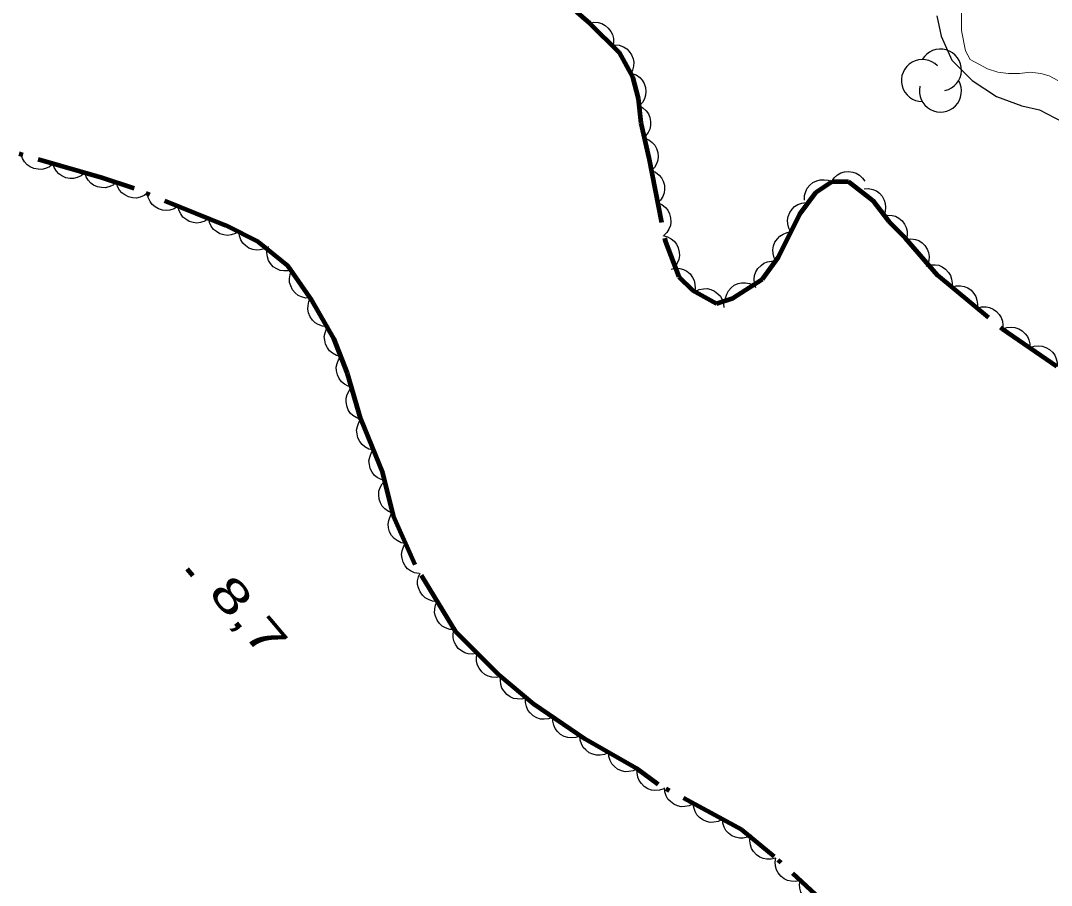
# Model space of a CAD drawing. Extents: x 386081 to 389416, y 5130568 to 5134082.
# Drawn here: x 387035.9 to 387129.4, y 5133387.1 to 5133465.6 of the extents above; entities that cross this region are included whole.
import ezdxf

# ---------------------------------------------------------------- set-up
doc = ezdxf.new("R2010")
doc.units = 0
doc.header["$LTSCALE"] = 1.2
doc.linetypes.add('DOT_DASHED', pattern=[7.7, 5, -1.2, 0.3, -1.2])
for name, color, linetype, lineweight in [('2', 7, 'Continuous', 13), ('3', 7, 'Continuous', 140), ('41', 7, 'DOT_DASHED', 25), ('44', 7, 'Continuous', 25)]:
    doc.layers.add(name, color=color, linetype=linetype, lineweight=lineweight)

msp = doc.modelspace()

# ---------------------------------------------------------------- linework, layer by layer
at = {"layer": '2'}
for points in [[(387121.26, 5133466.63), (387121.26, 5133464.67), (387121.63, 5133462.84), (387122.06, 5133462.04), (387123.65, 5133461.19), (387124.57, 5133460.89), (387125.55, 5133460.78)], [(387125.55, 5133460.78), (387126.53, 5133460.78), (387127.5, 5133460.91), (387128.48, 5133460.79), (387129.22, 5133460.55), (387130.01, 5133460.13)]]:
    msp.add_lwpolyline(points, dxfattribs=at)
at = {"layer": '3'}
msp.add_line((387050.97, 5133415.83), (387051.48, 5133415.22), dxfattribs=at)
at = {"layer": '41'}
msp.add_lwpolyline([(387119.05, 5133466.01), (387119.42, 5133464.17), (387120.4, 5133461.98), (387122.24, 5133460.15), (387124.44, 5133458.69), (387126.76, 5133457.85), (387128.35, 5133457.49), (387130.43, 5133456.4)], dxfattribs=at)
at = {"layer": '44', "linetype": 'DOT_DASHED', "lineweight": 90}
for points in [[(387085.06, 5133467.48), (387087.49, 5133465.35)], [(387087.49, 5133465.35), (387090.19, 5133462.67), (387091.42, 5133460.47), (387091.91, 5133458.51), (387092.16, 5133456.31), (387092.9, 5133453.13), (387094.39, 5133445.49), (387095.62, 5133442.32), (387096.84, 5133441.1), (387099.04, 5133439.89), (387100.51, 5133440.39), (387103.2, 5133442.12), (387104.66, 5133444.09), (387106.61, 5133448.02), (387108.08, 5133449.99), (387109.54, 5133450.97), (387111.01, 5133450.98), (387113.21, 5133449.28), (387114.68, 5133447.33), (387116.15, 5133445.87), (387119.09, 5133442.46), (387124.96, 5133437.6), (387131.32, 5133433.23)], [(387110.38, 5133384.1), (387104.26, 5133389.7), (387101.32, 5133392.13), (387093.73, 5133396.24), (387091.77, 5133397.7), (387087.12, 5133400.36), (387082.46, 5133403.52), (387079.28, 5133406.19), (387075.36, 5133410.09), (387071.67, 5133416.19), (387069.71, 5133420.59), (387068.73, 5133424.51), (387066.76, 5133429.4), (387065.53, 5133433.56), (387064.3, 5133436.73), (387062.34, 5133440.15), (387060.13, 5133443.32), (387057.44, 5133445.51), (387054.5, 5133446.97), (387046.16, 5133450.35), (387043.22, 5133451.31), (387034.89, 5133453.71)]]:
    msp.add_lwpolyline(points, dxfattribs=at)
at = {"layer": '44'}
for points in [[(387087.49, 5133465.35), (387087.9, 5133465.43), (387088.3, 5133465.39), (387088.63, 5133465.31), (387088.93, 5133465.14), (387089.21, 5133464.9), (387089.44, 5133464.59), (387089.6, 5133464.31), (387089.67, 5133463.96), (387089.69, 5133463.59), (387089.62, 5133463.24)], [(387089.8, 5133463.37), (387090.21, 5133463.34), (387090.59, 5133463.19), (387090.88, 5133463.02), (387091.12, 5133462.77), (387091.33, 5133462.47), (387091.46, 5133462.1), (387091.54, 5133461.79), (387091.51, 5133461.44), (387091.42, 5133461.08), (387091.26, 5133460.75)], [(387091.34, 5133460.79), (387091.73, 5133460.64), (387092.06, 5133460.4), (387092.29, 5133460.17), (387092.46, 5133459.86), (387092.58, 5133459.51), (387092.61, 5133459.13), (387092.6, 5133458.8), (387092.49, 5133458.47), (387092.31, 5133458.14), (387092.07, 5133457.87)], [(387091.98, 5133457.86), (387092.35, 5133457.67), (387092.64, 5133457.38), (387092.85, 5133457.12), (387092.97, 5133456.79), (387093.05, 5133456.43), (387093.03, 5133456.05), (387092.98, 5133455.73), (387092.82, 5133455.41), (387092.6, 5133455.11), (387092.32, 5133454.88)], [(387092.49, 5133454.91), (387092.88, 5133454.76), (387093.2, 5133454.51), (387093.43, 5133454.27), (387093.59, 5133453.96), (387093.71, 5133453.61), (387093.73, 5133453.23), (387093.72, 5133452.9), (387093.59, 5133452.57), (387093.41, 5133452.25), (387093.17, 5133451.98)], [(387038.8, 5133452.58), (387038.48, 5133452.31), (387038.11, 5133452.16), (387037.79, 5133452.07), (387037.44, 5133452.08), (387037.07, 5133452.15), (387036.73, 5133452.31), (387036.45, 5133452.49), (387036.22, 5133452.75), (387036.03, 5133453.07), (387035.92, 5133453.41)], [(387041.69, 5133451.75), (387041.36, 5133451.48), (387040.99, 5133451.33), (387040.67, 5133451.24), (387040.32, 5133451.25), (387039.96, 5133451.32), (387039.61, 5133451.48), (387039.33, 5133451.66), (387039.11, 5133451.92), (387038.91, 5133452.24), (387038.8, 5133452.58)], [(387044.57, 5133450.92), (387044.25, 5133450.65), (387043.87, 5133450.5), (387043.55, 5133450.41), (387043.2, 5133450.42), (387042.84, 5133450.49), (387042.49, 5133450.65), (387042.22, 5133450.82), (387041.99, 5133451.09), (387041.8, 5133451.41), (387041.69, 5133451.75)], [(387093.13, 5133451.98), (387093.51, 5133451.81), (387093.82, 5133451.55), (387094.04, 5133451.31), (387094.2, 5133450.99), (387094.3, 5133450.64), (387094.31, 5133450.25), (387094.28, 5133449.93), (387094.15, 5133449.6), (387093.95, 5133449.29), (387093.7, 5133449.03)], [(387109.49, 5133450.97), (387109.72, 5133451.32), (387110.03, 5133451.58), (387110.32, 5133451.75), (387110.65, 5133451.84), (387111.02, 5133451.88), (387111.4, 5133451.81), (387111.72, 5133451.73), (387112.01, 5133451.54), (387112.28, 5133451.29), (387112.49, 5133450.99)], [(387047.41, 5133449.94), (387047.08, 5133449.69), (387046.7, 5133449.54), (387046.37, 5133449.47), (387046.02, 5133449.49), (387045.66, 5133449.57), (387045.32, 5133449.75), (387045.05, 5133449.93), (387044.83, 5133450.2), (387044.65, 5133450.53), (387044.55, 5133450.87)], [(387107.01, 5133449.27), (387107.01, 5133449.69), (387107.13, 5133450.08), (387107.27, 5133450.38), (387107.5, 5133450.64), (387107.79, 5133450.87), (387108.14, 5133451.03), (387108.45, 5133451.13), (387108.8, 5133451.13), (387109.16, 5133451.08), (387109.5, 5133450.94)], [(387050.15, 5133448.73), (387049.81, 5133448.5), (387049.42, 5133448.38), (387049.09, 5133448.33), (387048.74, 5133448.37), (387048.39, 5133448.48), (387048.06, 5133448.68), (387047.81, 5133448.88), (387047.61, 5133449.17), (387047.45, 5133449.51), (387047.37, 5133449.86)], [(387112.43, 5133450.32), (387112.84, 5133450.34), (387113.24, 5133450.24), (387113.55, 5133450.12), (387113.82, 5133449.9), (387114.07, 5133449.63), (387114.25, 5133449.29), (387114.36, 5133448.98), (387114.39, 5133448.63), (387114.35, 5133448.26), (387114.23, 5133447.92)], [(387052.94, 5133447.6), (387052.59, 5133447.37), (387052.2, 5133447.25), (387051.87, 5133447.2), (387051.52, 5133447.24), (387051.17, 5133447.35), (387050.85, 5133447.55), (387050.59, 5133447.75), (387050.39, 5133448.04), (387050.23, 5133448.38), (387050.15, 5133448.73)], [(387093.7, 5133449.03), (387094.08, 5133448.87), (387094.4, 5133448.61), (387094.62, 5133448.36), (387094.77, 5133448.05), (387094.87, 5133447.69), (387094.88, 5133447.31), (387094.86, 5133446.98), (387094.72, 5133446.66), (387094.53, 5133446.34), (387094.27, 5133446.09)], [(387105.79, 5133446.38), (387105.59, 5133446.74), (387105.5, 5133447.14), (387105.47, 5133447.47), (387105.54, 5133447.81), (387105.68, 5133448.15), (387105.9, 5133448.46), (387106.12, 5133448.71), (387106.42, 5133448.88), (387106.77, 5133449.02), (387107.13, 5133449.06)], [(387114.15, 5133447.85), (387114.56, 5133447.93), (387114.97, 5133447.89), (387115.29, 5133447.82), (387115.59, 5133447.64), (387115.88, 5133447.4), (387116.1, 5133447.09), (387116.26, 5133446.81), (387116.33, 5133446.46), (387116.35, 5133446.09), (387116.28, 5133445.74)], [(387055.72, 5133446.48), (387055.37, 5133446.24), (387054.98, 5133446.13), (387054.65, 5133446.07), (387054.3, 5133446.12), (387053.95, 5133446.23), (387053.63, 5133446.43), (387053.37, 5133446.63), (387053.17, 5133446.92), (387053.01, 5133447.25), (387052.94, 5133447.6)], [(387058.36, 5133445.05), (387058, 5133444.85), (387057.6, 5133444.76), (387057.27, 5133444.73), (387056.93, 5133444.8), (387056.58, 5133444.93), (387056.27, 5133445.16), (387056.03, 5133445.38), (387055.85, 5133445.68), (387055.72, 5133446.03), (387055.67, 5133446.39)], [(387094.17, 5133446.06), (387094.58, 5133445.96), (387094.93, 5133445.76), (387095.19, 5133445.56), (387095.4, 5133445.28), (387095.56, 5133444.95), (387095.64, 5133444.57), (387095.67, 5133444.25), (387095.6, 5133443.9), (387095.46, 5133443.56), (387095.26, 5133443.26)], [(387104.46, 5133443.69), (387104.26, 5133444.05), (387104.17, 5133444.45), (387104.14, 5133444.78), (387104.21, 5133445.12), (387104.34, 5133445.47), (387104.57, 5133445.78), (387104.79, 5133446.02), (387105.09, 5133446.2), (387105.44, 5133446.33), (387105.79, 5133446.38)], [(387116.27, 5133445.73), (387116.69, 5133445.78), (387117.09, 5133445.71), (387117.4, 5133445.61), (387117.69, 5133445.41), (387117.95, 5133445.15), (387118.15, 5133444.82), (387118.29, 5133444.53), (387118.34, 5133444.18), (387118.32, 5133443.81), (387118.23, 5133443.46)], [(387060.56, 5133442.97), (387060.16, 5133442.85), (387059.76, 5133442.85), (387059.43, 5133442.89), (387059.11, 5133443.04), (387058.8, 5133443.24), (387058.55, 5133443.53), (387058.36, 5133443.8), (387058.26, 5133444.13), (387058.21, 5133444.5), (387058.24, 5133444.86)], [(387094.91, 5133443.03), (387095.32, 5133443.11), (387095.72, 5133443.07), (387096.04, 5133442.99), (387096.35, 5133442.82), (387096.63, 5133442.58), (387096.85, 5133442.27), (387097.01, 5133441.98), (387097.08, 5133441.64), (387097.1, 5133441.27), (387097.03, 5133440.91)], [(387102.61, 5133441.32), (387102.47, 5133441.71), (387102.45, 5133442.12), (387102.48, 5133442.45), (387102.61, 5133442.78), (387102.8, 5133443.09), (387103.08, 5133443.36), (387103.34, 5133443.56), (387103.67, 5133443.68), (387104.03, 5133443.75), (387104.39, 5133443.73)], [(387118.07, 5133443.3), (387118.48, 5133443.42), (387118.88, 5133443.41), (387119.21, 5133443.37), (387119.53, 5133443.22), (387119.83, 5133443.01), (387120.08, 5133442.72), (387120.27, 5133442.45), (387120.37, 5133442.11), (387120.42, 5133441.75), (387120.39, 5133441.39)], [(387062.17, 5133440.4), (387061.75, 5133440.39), (387061.36, 5133440.51), (387061.06, 5133440.64), (387060.79, 5133440.87), (387060.55, 5133441.15), (387060.39, 5133441.5), (387060.28, 5133441.81), (387060.27, 5133442.16), (387060.32, 5133442.52), (387060.45, 5133442.86)], [(387097.07, 5133440.97), (387097.45, 5133441.16), (387097.85, 5133441.23), (387098.18, 5133441.25), (387098.52, 5133441.16), (387098.85, 5133441.01), (387099.15, 5133440.78), (387099.39, 5133440.55), (387099.55, 5133440.24), (387099.67, 5133439.88), (387099.7, 5133439.53)], [(387099.84, 5133439.96), (387099.85, 5133440.38), (387099.98, 5133440.76), (387100.12, 5133441.06), (387100.36, 5133441.32), (387100.65, 5133441.55), (387101, 5133441.7), (387101.31, 5133441.79), (387101.67, 5133441.79), (387102.03, 5133441.72), (387102.36, 5133441.58)], [(387120.39, 5133441.39), (387120.79, 5133441.5), (387121.19, 5133441.5), (387121.52, 5133441.45), (387121.84, 5133441.31), (387122.14, 5133441.1), (387122.39, 5133440.8), (387122.58, 5133440.54), (387122.68, 5133440.2), (387122.73, 5133439.83), (387122.7, 5133439.47)], [(387063.68, 5133437.81), (387063.26, 5133437.84), (387062.88, 5133437.99), (387062.6, 5133438.15), (387062.35, 5133438.4), (387062.14, 5133438.7), (387062, 5133439.06), (387061.93, 5133439.38), (387061.95, 5133439.73), (387062.03, 5133440.09), (387062.19, 5133440.41)], [(387122.7, 5133439.47), (387123.1, 5133439.59), (387123.5, 5133439.59), (387123.83, 5133439.54), (387124.15, 5133439.39), (387124.45, 5133439.18), (387124.7, 5133438.89), (387124.89, 5133438.62), (387124.99, 5133438.29), (387125.04, 5133437.92), (387125.01, 5133437.56)], [(387064.93, 5133435.09), (387064.53, 5133435.19), (387064.17, 5133435.39), (387063.91, 5133435.59), (387063.71, 5133435.87), (387063.54, 5133436.21), (387063.47, 5133436.58), (387063.43, 5133436.91), (387063.51, 5133437.25), (387063.64, 5133437.6), (387063.85, 5133437.89)], [(387125.01, 5133437.57), (387125.4, 5133437.72), (387125.8, 5133437.75), (387126.13, 5133437.73), (387126.47, 5133437.61), (387126.79, 5133437.43), (387127.06, 5133437.16), (387127.27, 5133436.91), (387127.4, 5133436.59), (387127.49, 5133436.23), (387127.48, 5133435.87)], [(387127.48, 5133435.87), (387127.87, 5133436.02), (387128.28, 5133436.05), (387128.61, 5133436.03), (387128.94, 5133435.91), (387129.26, 5133435.73), (387129.54, 5133435.47), (387129.74, 5133435.22), (387129.88, 5133434.89), (387129.96, 5133434.53), (387129.96, 5133434.17)], [(387066.02, 5133432.3), (387065.61, 5133432.39), (387065.26, 5133432.59), (387065, 5133432.79), (387064.79, 5133433.08), (387064.63, 5133433.41), (387064.55, 5133433.79), (387064.52, 5133434.11), (387064.59, 5133434.45), (387064.73, 5133434.8), (387064.93, 5133435.09)], [(387066.76, 5133429.38), (387066.37, 5133429.51), (387066.03, 5133429.74), (387065.79, 5133429.96), (387065.6, 5133430.26), (387065.47, 5133430.61), (387065.42, 5133430.99), (387065.42, 5133431.31), (387065.52, 5133431.65), (387065.69, 5133431.98), (387065.91, 5133432.26)], [(387067.89, 5133426.6), (387067.48, 5133426.69), (387067.12, 5133426.89), (387066.86, 5133427.09), (387066.65, 5133427.37), (387066.48, 5133427.7), (387066.4, 5133428.07), (387066.36, 5133428.4), (387066.43, 5133428.74), (387066.56, 5133429.09), (387066.77, 5133429.39)], [(387069.01, 5133423.82), (387068.6, 5133423.91), (387068.24, 5133424.11), (387067.98, 5133424.3), (387067.77, 5133424.58), (387067.6, 5133424.91), (387067.52, 5133425.29), (387067.48, 5133425.61), (387067.55, 5133425.96), (387067.69, 5133426.3), (387067.89, 5133426.6)], [(387069.64, 5133420.88), (387069.25, 5133421.02), (387068.92, 5133421.27), (387068.69, 5133421.5), (387068.52, 5133421.81), (387068.4, 5133422.15), (387068.37, 5133422.54), (387068.37, 5133422.86), (387068.49, 5133423.2), (387068.67, 5133423.52), (387068.91, 5133423.79)], [(387070.81, 5133418.12), (387070.4, 5133418.19), (387070.04, 5133418.38), (387069.76, 5133418.57), (387069.54, 5133418.84), (387069.36, 5133419.16), (387069.27, 5133419.53), (387069.22, 5133419.86), (387069.28, 5133420.2), (387069.4, 5133420.56), (387069.59, 5133420.86)], [(387072.03, 5133415.38), (387071.62, 5133415.45), (387071.26, 5133415.64), (387070.99, 5133415.83), (387070.76, 5133416.1), (387070.59, 5133416.42), (387070.49, 5133416.79), (387070.44, 5133417.12), (387070.5, 5133417.46), (387070.62, 5133417.81), (387070.81, 5133418.12)], [(387073.68, 5133412.86), (387073.26, 5133412.89), (387072.88, 5133413.02), (387072.59, 5133413.18), (387072.34, 5133413.42), (387072.12, 5133413.72), (387071.98, 5133414.08), (387071.89, 5133414.39), (387071.9, 5133414.74), (387071.98, 5133415.1), (387072.13, 5133415.43)], [(387075.23, 5133410.3), (387074.82, 5133410.32), (387074.43, 5133410.46), (387074.14, 5133410.61), (387073.89, 5133410.85), (387073.67, 5133411.15), (387073.53, 5133411.51), (387073.44, 5133411.82), (387073.46, 5133412.17), (387073.53, 5133412.54), (387073.68, 5133412.86)], [(387077.31, 5133408.15), (387076.9, 5133408.07), (387076.5, 5133408.11), (387076.18, 5133408.18), (387075.87, 5133408.36), (387075.59, 5133408.6), (387075.37, 5133408.91), (387075.21, 5133409.19), (387075.14, 5133409.54), (387075.12, 5133409.91), (387075.19, 5133410.26)], [(387079.44, 5133406.03), (387079.03, 5133405.95), (387078.63, 5133405.99), (387078.31, 5133406.07), (387078, 5133406.24), (387077.72, 5133406.48), (387077.49, 5133406.79), (387077.33, 5133407.08), (387077.26, 5133407.42), (387077.25, 5133407.79), (387077.31, 5133408.15)], [(387081.75, 5133404.11), (387081.35, 5133404), (387080.94, 5133404.01), (387080.62, 5133404.06), (387080.3, 5133404.21), (387080, 5133404.42), (387079.75, 5133404.71), (387079.56, 5133404.98), (387079.46, 5133405.32), (387079.42, 5133405.69), (387079.45, 5133406.04)], [(387084.18, 5133402.36), (387083.79, 5133402.2), (387083.38, 5133402.17), (387083.05, 5133402.18), (387082.72, 5133402.3), (387082.4, 5133402.48), (387082.12, 5133402.74), (387081.91, 5133402.99), (387081.78, 5133403.32), (387081.69, 5133403.68), (387081.69, 5133404.04)], [(387086.66, 5133400.67), (387086.27, 5133400.52), (387085.87, 5133400.48), (387085.54, 5133400.5), (387085.21, 5133400.61), (387084.88, 5133400.79), (387084.61, 5133401.06), (387084.4, 5133401.31), (387084.26, 5133401.63), (387084.18, 5133402), (387084.18, 5133402.36)], [(387089.24, 5133399.15), (387088.87, 5133398.96), (387088.47, 5133398.9), (387088.14, 5133398.89), (387087.8, 5133398.98), (387087.46, 5133399.13), (387087.16, 5133399.38), (387086.94, 5133399.61), (387086.78, 5133399.92), (387086.67, 5133400.28), (387086.64, 5133400.64)], [(387091.85, 5133397.66), (387091.47, 5133397.47), (387091.07, 5133397.41), (387090.74, 5133397.4), (387090.4, 5133397.49), (387090.06, 5133397.64), (387089.77, 5133397.89), (387089.54, 5133398.12), (387089.38, 5133398.43), (387089.27, 5133398.79), (387089.24, 5133399.15)], [(387094.25, 5133395.86), (387093.85, 5133395.72), (387093.45, 5133395.7), (387093.12, 5133395.73), (387092.79, 5133395.86), (387092.48, 5133396.06), (387092.21, 5133396.33), (387092.01, 5133396.59), (387091.89, 5133396.92), (387091.82, 5133397.29), (387091.84, 5133397.65)], [(387096.93, 5133394.5), (387096.56, 5133394.31), (387096.16, 5133394.24), (387095.83, 5133394.22), (387095.49, 5133394.3), (387095.15, 5133394.45), (387094.85, 5133394.69), (387094.62, 5133394.91), (387094.45, 5133395.22), (387094.33, 5133395.58), (387094.3, 5133395.93)], [(387099.57, 5133393.08), (387099.2, 5133392.88), (387098.8, 5133392.81), (387098.47, 5133392.79), (387098.13, 5133392.87), (387097.79, 5133393.02), (387097.49, 5133393.26), (387097.26, 5133393.48), (387097.09, 5133393.8), (387096.97, 5133394.15), (387096.93, 5133394.5)], [(387102.21, 5133391.65), (387101.84, 5133391.46), (387101.44, 5133391.38), (387101.11, 5133391.36), (387100.77, 5133391.45), (387100.43, 5133391.59), (387100.13, 5133391.83), (387099.89, 5133392.06), (387099.73, 5133392.37), (387099.61, 5133392.72), (387099.57, 5133393.08)], [(387104.41, 5133389.57), (387104.01, 5133389.46), (387103.61, 5133389.46), (387103.28, 5133389.51), (387102.96, 5133389.65), (387102.65, 5133389.86), (387102.4, 5133390.15), (387102.22, 5133390.42), (387102.12, 5133390.76), (387102.07, 5133391.13), (387102.1, 5133391.48)], [(387106.62, 5133387.54), (387106.21, 5133387.44), (387105.81, 5133387.47), (387105.48, 5133387.53), (387105.17, 5133387.69), (387104.88, 5133387.92), (387104.64, 5133388.22), (387104.47, 5133388.5), (387104.38, 5133388.84), (387104.35, 5133389.21), (387104.41, 5133389.57)], [(387108.83, 5133385.52), (387108.43, 5133385.42), (387108.02, 5133385.44), (387107.7, 5133385.51), (387107.38, 5133385.67), (387107.09, 5133385.89), (387106.86, 5133386.2), (387106.68, 5133386.47), (387106.6, 5133386.82), (387106.57, 5133387.18), (387106.62, 5133387.54)]]:
    msp.add_lwpolyline(points, dxfattribs=at)
for centre, start, end in [((387119.367, 5133461.088), 282.26917, 149.72626), ((387117.726, 5133460.133), 44.11537, 269.80396), ((387119.367, 5133459.179), 166.93686, 29.62122)]:
    msp.add_arc(centre, 1.909, start, end, dxfattribs=at)

# ---------------------------------------------------------------- texts
at = {"layer": '3', "width": 1.45}
msp.add_text('8,7    ', height=3, rotation=310.294, dxfattribs=at).set_placement((387052.8, 5133413.61))

doc.saveas('drawing.dxf')
